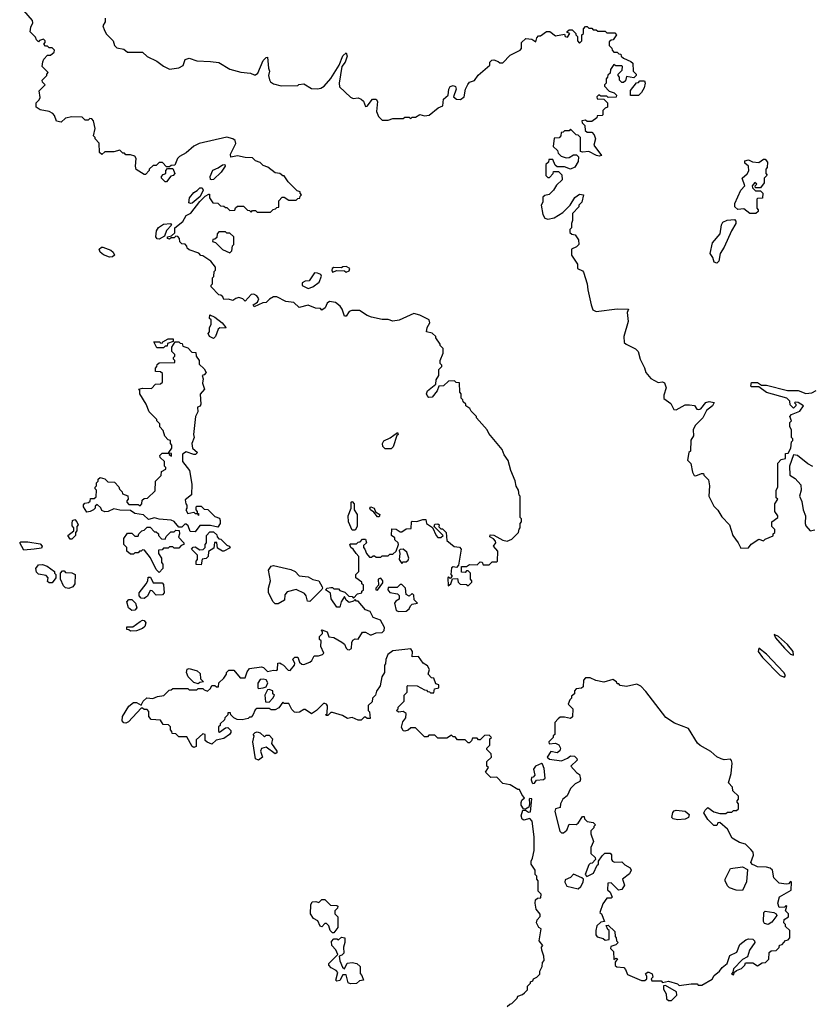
# Model space of a CAD drawing. Extents: x 2386423 to 2568864, y 578392 to 761999.
# Tile 434 of 454: x 2504510 to 2509769, y 725105 to 731636. Entities that reach past the tile are written whole.
import ezdxf

# ---------------------------------------------------------------- set-up
doc = ezdxf.new("R2010")
doc.units = 0

msp = doc.modelspace()

# ---------------------------------------------------------------- linework, layer by layer
at = {"layer": '0CON05XD'}
for points in [[(2506208.3, 730381.7), (2506215, 730390), (2506228.3, 730391.7), (2506230, 730435), (2506251.7, 730458.3), (2506265, 730460), (2506295, 730440), (2506345, 730440), (2506355, 730450), (2506368.3, 730451.7), (2506370, 730465), (2506380, 730475), (2506370, 730485), (2506370, 730495), (2506351.7, 730501.7), (2506291.7, 730561.7), (2506265, 730600), (2506255, 730600), (2506237, 730617), (2506205, 730620), (2506157, 730657), (2506125, 730670), (2506105, 730690), (2506075, 730700), (2506055, 730720), (2506005, 730722.5), (2505955, 730733.3), (2505910, 730725), (2505909.2, 730745), (2505944, 730815), (2505938.8, 730835), (2505925, 730846.2), (2505885, 730856.7), (2505700, 730815), (2505665, 730797.5), (2505615, 730752.5), (2505570.7, 730729.3), (2505557.5, 730715), (2505538.3, 730671.7), (2505515, 730670), (2505505, 730660), (2505485, 730660), (2505458.3, 730688.3), (2505435, 730690), (2505415, 730670), (2505395, 730670), (2505370, 730645), (2505370, 730635), (2505345, 730610), (2505335, 730610), (2505283.3, 730643.3), (2505277.5, 730665), (2505282.5, 730715), (2505275, 730730), (2505245, 730740), (2505215, 730740), (2505205, 730750), (2505195, 730750), (2505175, 730770), (2505135, 730760), (2505075, 730760), (2505055, 730742.5), (2505040, 730755), (2505037, 730817), (2505010, 730845), (2505010, 730855), (2505000, 730865), (2505010, 730915), (2505000, 730965), (2504988.3, 730978.3), (2504975, 730980), (2504965, 730970), (2504945, 730970), (2504925, 730990), (2504855, 730992.5), (2504815, 730982.5), (2504785, 730956.7), (2504753.8, 730963.8), (2504741.7, 731001.7), (2504730, 731015), (2504705, 731027.5), (2504645, 731037.5), (2504620, 731055), (2504620, 731085), (2504640, 731105), (2504645, 731120), (2504640, 731165), (2504680, 731205), (2504661.7, 731221.7), (2504660, 731235), (2504690, 731265), (2504690, 731275), (2504700, 731285), (2504660, 731325), (2504663, 731357), (2504670, 731375), (2504695, 731400), (2504715, 731400), (2504738.3, 731421.7), (2504740, 731435), (2504725, 731450), (2504705, 731450), (2504695, 731460), (2504681.7, 731461.7), (2504670, 731475), (2504680, 731485), (2504680, 731495), (2504667, 731507), (2504641.7, 731498.3), (2504635, 731490), (2504621.7, 731501.7), (2504615, 731520), (2504580, 731555), (2504583, 731587), (2504597.5, 731615), (2504595, 731630), (2504538.3, 731698.3)], [(2505077, 731647), (2505077, 731623), (2505062.5, 731595), (2505072.5, 731565), (2505085, 731540), (2505130, 731495), (2505140, 731465), (2505155, 731450), (2505201.7, 731441.7), (2505225, 731420), (2505325, 731420), (2505355, 731392.5), (2505420.7, 731360.7), (2505465, 731327.5), (2505505, 731307.5), (2505565, 731317.5), (2505595, 731332.5), (2505608.3, 731371.7), (2505635, 731380), (2505685, 731362.5), (2505775, 731360), (2505831.7, 731351.7), (2505905, 731307.5), (2505978.3, 731288.3), (2506041.7, 731281.7), (2506065, 731270), (2506075, 731270), (2506089.3, 731280.7), (2506126.2, 731365), (2506145, 731386.2), (2506155, 731386.7), (2506160, 731315), (2506166.7, 731295), (2506160, 731265), (2506166.7, 731236.7), (2506173.6, 731223.6), (2506195, 731210), (2506245, 731197.5), (2506355, 731200), (2506363, 731207), (2506395, 731210), (2506445, 731180), (2506485, 731177.5), (2506507, 731183), (2506530, 731195), (2506575, 731246.7), (2506630, 731335), (2506655, 731396.2), (2506675, 731416), (2506682.9, 731395), (2506669.4, 731355), (2506647.1, 731325), (2506629.2, 731215), (2506631.2, 731191.2), (2506705, 731122.5), (2506723.6, 731113.6), (2506755, 731117.5), (2506775, 731110), (2506790, 731095), (2506805, 731060), (2506815, 731062.5), (2506851.2, 731108.8), (2506875, 731110), (2506883.9, 731093.9), (2506878.3, 731028.3), (2506890, 730995), (2506915, 730970), (2506955, 730970), (2506985, 730980), (2507055, 730980), (2507065, 730990), (2507095, 730990), (2507105, 730980), (2507115, 730990), (2507135, 730990), (2507165, 731007.5), (2507195, 730997.5), (2507227, 731003), (2507287.5, 731052.5), (2507317.5, 731065), (2507321.2, 731108.8), (2507353.6, 731136.4), (2507357.5, 731175), (2507367, 731193), (2507385, 731200), (2507402.3, 731192.3), (2507406.2, 731175), (2507387.5, 731125), (2507408.3, 731108.3), (2507435, 731106.7), (2507460, 731125), (2507467.5, 731175), (2507483.3, 731206.7)], [(2507483.3, 731206.7), (2507495, 731222.5), (2507526.4, 731233.6), (2507551.7, 731268.3), (2507630, 731335), (2507630, 731355), (2507643, 731367), (2507655, 731370), (2507685, 731360), (2507695, 731350), (2507715, 731350), (2507765, 731400), (2507830, 731435), (2507840, 731445), (2507840, 731485), (2507868.3, 731511.7), (2507907, 731507), (2507935, 731490), (2507940, 731515), (2507951.7, 731528.3), (2507965, 731530), (2508005, 731557.5), (2508027, 731557), (2508065, 731530), (2508125, 731540), (2508130, 731525), (2508145, 731520), (2508160, 731545), (2508141.7, 731551.7), (2508141.7, 731558.3), (2508155, 731570), (2508175, 731570), (2508200, 731545), (2508200, 731535), (2508210, 731525), (2508210, 731495), (2508225, 731480), (2508240, 731495), (2508240, 731535), (2508250, 731545), (2508250, 731575), (2508265, 731590), (2508275, 731590), (2508285, 731580), (2508305, 731580), (2508315, 731570), (2508335, 731570), (2508345, 731560), (2508395, 731560), (2508405, 731550), (2508458.3, 731548.3), (2508470, 731535), (2508448.3, 731501.7), (2508435, 731500), (2508421.7, 731488.3), (2508420, 731465), (2508438.3, 731448.3), (2508440, 731435), (2508451.7, 731421.7), (2508475, 731420), (2508485, 731410), (2508498.3, 731408.3), (2508500, 731395), (2508515, 731380), (2508565, 731360), (2508578.3, 731348.3), (2508580, 731295), (2508600, 731275), (2508600, 731265), (2508585, 731250), (2508535, 731260), (2508528.3, 731231.7), (2508515, 731220), (2508505, 731220), (2508490, 731235), (2508490, 731255), (2508480, 731265), (2508480, 731275), (2508508.3, 731301.7), (2508510, 731325), (2508505, 731330), (2508465, 731330), (2508451.7, 731338.3), (2508430, 731305), (2508428.3, 731281.7), (2508411.7, 731268.3), (2508410, 731255), (2508400, 731245), (2508400, 731215), (2508390, 731205), (2508390, 731195), (2508421.7, 731161.7), (2508455, 731150), (2508470, 731135), (2508468.3, 731121.7), (2508415, 731120), (2508405, 731130), (2508365, 731130), (2508351.7, 731138.3), (2508340, 731125), (2508341.7, 731111.7), (2508385, 731110), (2508410, 731085), (2508410, 731055), (2508395, 731050), (2508380, 731035), (2508380, 731005), (2508375, 731000), (2508341.7, 730998.3), (2508340, 730985), (2508305, 730960), (2508275, 730960), (2508265, 730970), (2508240, 730965), (2508241.7, 730951.7), (2508260, 730935), (2508261.7, 730901.7), (2508275, 730890), (2508305, 730890), (2508321.7, 730871.7), (2508330, 730845), (2508320, 730805), (2508370, 730735), (2508355, 730730), (2508336.1, 730736.1), (2508285, 730761.2), (2508245, 730757.5), (2508231.7, 730761.7), (2508230, 730855), (2508215, 730870), (2508201.7, 730871.7), (2508165, 730910), (2508155, 730900), (2508125, 730900), (2508115, 730890), (2508101.7, 730888.3), (2508100, 730865), (2508088.3, 730851.7), (2508055, 730850), (2508050, 730795), (2508078.3, 730768.3), (2508081.7, 730751.7), (2508101.7, 730731.7), (2508135, 730720), (2508155, 730722.5), (2508185, 730740), (2508205, 730740), (2508216.7, 730726.7), (2508214.3, 730695), (2508192.2, 730657.8), (2508165, 730643.8), (2508125, 730660), (2508075, 730660), (2508061.7, 730671.7), (2508048.3, 730708.3), (2508021.7, 730708.3), (2508018.3, 730691.7), (2508000, 730675), (2508001.7, 730601.7), (2508015, 730590), (2508025, 730590), (2508050, 730615), (2508051.7, 730628.3), (2508085, 730630), (2508107, 730607), (2508110, 730575), (2508070.7, 730539.3), (2508052.5, 730505), (2508023, 730477), (2507995, 730470), (2507981.7, 730458.3), (2507980, 730425), (2507970, 730405), (2507980, 730345), (2507995, 730320), (2508015, 730312.5), (2508055, 730322.5), (2508113, 730357), (2508163, 730407), (2508193.6, 730456.4), (2508225, 730480), (2508250, 730475), (2508240, 730425), (2508220, 730405), (2508220, 730395), (2508178.3, 730351.7), (2508177.5, 730305), (2508170, 730285), (2508170, 730255), (2508160, 730245), (2508160, 730225), (2508173, 730213), (2508195, 730210), (2508217.5, 730175), (2508220, 730145), (2508205, 730130), (2508170, 730115), (2508170, 730075), (2508210, 730015), (2508210, 729985), (2508245, 729970), (2508251.7, 729961.7), (2508275.8, 729885), (2508278.8, 729845), (2508300.6, 729745), (2508312.7, 729712.7), (2508335, 729701.4), (2508475, 729718.1), (2508550, 729715), (2508540, 729695), (2508547.5, 729635), (2508517.5, 729535), (2508520, 729495), (2508533, 729483), (2508595, 729452.5), (2508612.5, 729435), (2508627.5, 729385), (2508656.4, 729326.4), (2508663.3, 729295), (2508697, 729257), (2508745, 729230), (2508775, 729234.4), (2508788.2, 729228.2), (2508798.2, 729195), (2508783.3, 729145), (2508784.2, 729124.2), (2508829.3, 729089.3), (2508850.7, 729050.7), (2508865, 729047.5), (2508925, 729082.5), (2508955, 729082.5), (2508987, 729077), (2509001.7, 729051.7), (2509015, 729050), (2509030, 729055), (2509063, 729097), (2509085, 729102.5), (2509117, 729097), (2509107.5, 729075), (2509067, 729043), (2509042.5, 728995), (2508992.5, 728945), (2508977.5, 728915), (2508980, 728875), (2508963, 728847), (2508960, 728775), (2508950, 728765), (2508940, 728715), (2508961.7, 728691.7), (2508973.3, 728635), (2508985, 728612.5), (2508995, 728610), (2509033, 728627), (2509047, 728627), (2509050, 728615), (2509080, 728585), (2509087.5, 728545), (2509082.5, 728475), (2509115, 728410), (2509143, 728383), (2509169.3, 728339.3), (2509220, 728285), (2509242.5, 728215), (2509277, 728167), (2509295, 728130), (2509345, 728132.5), (2509363.6, 728156.4), (2509415, 728190), (2509445, 728180), (2509455, 728190), (2509508.3, 728211.7), (2509510, 728225), (2509520, 728235), (2509520, 728255), (2509500, 728275), (2509500, 728305), (2509540, 728335), (2509540, 728345), (2509520, 728375), (2509520, 728425), (2509540, 728455), (2509530, 728465), (2509530, 728515), (2509540, 728535), (2509540, 728695), (2509561.7, 728718.3), (2509590, 728725), (2509591.7, 728758.3), (2509608.3, 728761.7), (2509627, 728793), (2509630, 728835), (2509640, 728845), (2509640, 728855), (2509630, 728865), (2509630, 728915), (2509620, 728935), (2509620, 728965), (2509630, 728975), (2509620, 729005), (2509631.7, 729018.3), (2509685, 729040), (2509710, 729075), (2509675, 729097.5), (2509655, 729100), (2509650, 729095), (2509660, 729085), (2509660, 729075), (2509645, 729060), (2509621.7, 729081.7), (2509620, 729105), (2509600, 729125), (2509465, 729162.5), (2509415, 729200), (2509365, 729200), (2509360, 729205), (2509365, 729230), (2509405, 729230), (2509432.5, 729212.5), (2509465, 729212.5), (2509605, 729176.7), (2509675, 729177.5), (2509725, 729157.5), (2509765, 729160), (2509795, 729177.5)], [(2508562.5, 731132.5), (2508563, 731167), (2508601.7, 731218.3), (2508615, 731220), (2508625, 731230), (2508655, 731230), (2508660, 731215), (2508653.3, 731185), (2508635, 731152.5), (2508615, 731133.3), (2508562.5, 731132.5)], [(2505785, 730573.3), (2505776.4, 730576.4), (2505774.3, 730595), (2505791.2, 730638.8), (2505826.8, 730653.2), (2505855, 730673.3), (2505870, 730675), (2505872.5, 730665), (2505846.2, 730625), (2505795, 730576.2), (2505785, 730573.3)], [(2509395, 730350), (2509355, 730351.2), (2509315, 730382.5), (2509275, 730377.1), (2509255.8, 730395), (2509253.9, 730416.1), (2509294.4, 730505.6), (2509320, 730535), (2509303.8, 730585), (2509336.6, 730613.4), (2509347.1, 730632.9), (2509345.7, 730665.7), (2509321.2, 730685), (2509320.8, 730699.2), (2509345, 730707.5), (2509372.5, 730692.5), (2509415, 730690), (2509445, 730710), (2509455, 730710), (2509471.7, 730691.7), (2509470, 730655), (2509460, 730645), (2509460, 730615), (2509470, 730605), (2509450, 730585), (2509450, 730555), (2509425, 730520), (2509391.7, 730521.7), (2509390, 730535), (2509400, 730545), (2509387, 730557), (2509370, 730535), (2509371.7, 730521.7), (2509391.7, 730501.7), (2509425, 730500), (2509440, 730485), (2509438.3, 730451.7), (2509405, 730450), (2509400, 730445), (2509400, 730385), (2509410, 730375), (2509410, 730365), (2509395, 730350)], [(2505485, 730560), (2505475, 730560), (2505450, 730585), (2505450, 730595), (2505461.7, 730608.3), (2505480, 730615), (2505480, 730635), (2505491.7, 730648.3), (2505525, 730650), (2505540, 730615), (2505528.3, 730601.7), (2505511.7, 730598.3), (2505485, 730560)], [(2505645, 730416.7), (2505631.7, 730421.7), (2505636.2, 730455), (2505665, 730490), (2505687.3, 730502.7), (2505705, 730522), (2505721.2, 730521.2), (2505726.7, 730505), (2505707, 730463), (2505655, 730420), (2505645, 730416.7)], [(2505953.3, 726993.3), (2505930, 727005), (2505910, 727025), (2505908.3, 727038.3), (2505891.7, 727038.3), (2505890, 727025), (2505870, 727005), (2505868.3, 726991.7), (2505840, 726965), (2505840, 726955), (2505830, 726945), (2505830, 726915), (2505835, 726910), (2505875, 726940), (2505891.7, 726941.7), (2505911.7, 726921.7), (2505911.7, 726908.3), (2505902.5, 726895), (2505865, 726867.5), (2505813, 726857), (2505785, 726830), (2505753, 726843), (2505740, 726855), (2505740, 726895), (2505725, 726900), (2505681.7, 726858.3), (2505680, 726815), (2505665, 726807.5), (2505653.3, 726815), (2505618.3, 726878.3), (2505565, 726880), (2505545, 726900), (2505521.7, 726901.7), (2505520, 726915), (2505510, 726925), (2505510, 726945), (2505498.3, 726958.3), (2505461.7, 726961.7), (2505445, 726990), (2505382.5, 726995), (2505367.5, 727015), (2505367, 727047), (2505355, 727060), (2505335, 727060), (2505325, 727070), (2505315, 727070), (2505231.7, 726978.3), (2505215, 726970), (2505201.7, 726971.7), (2505190, 726985), (2505191.2, 727015), (2505235, 727083.3), (2505265, 727107.5), (2505285, 727107.5), (2505315, 727090), (2505330, 727115), (2505353, 727137), (2505393, 727133), (2505425, 727147.5), (2505467, 727153), (2505501.7, 727188.3), (2505515, 727190), (2505525, 727200), (2505625, 727200), (2505635, 727190), (2505685, 727190), (2505695, 727200), (2505725, 727200), (2505735, 727190), (2505757, 727183), (2505775, 727200), (2505785, 727220), (2505805, 727220), (2505815, 727210), (2505828.3, 727211.7), (2505831.7, 727238.3), (2505865, 727267.5), (2505882.5, 727295), (2505883, 727307), (2505898.3, 727321.7), (2505931.7, 727321.7), (2505971.7, 727271.7), (2506005, 727270), (2506019.3, 727310.7), (2506035, 727332.5), (2506113.6, 727343.6), (2506128.3, 727338.3), (2506155, 727313.3), (2506195, 727322.5), (2506215, 727320), (2506220, 727325), (2506221.7, 727368.3), (2506235, 727370), (2506245, 727362.5), (2506260, 727355), (2506291.7, 727321.7), (2506305, 727320), (2506333.3, 727355), (2506336.4, 727366.4), (2506322.5, 727395), (2506335, 727406.7), (2506355, 727406.7), (2506367.5, 727375), (2506381.7, 727361.7), (2506395, 727360), (2506435.8, 727374.2), (2506447.5, 727385), (2506463, 727417), (2506493, 727417), (2506520, 727425), (2506527.5, 727435), (2506508.3, 727478.3), (2506510, 727515), (2506500, 727525), (2506500, 727545), (2506520, 727565), (2506520, 727575), (2506510, 727585), (2506515, 727590), (2506550, 727575), (2506561.7, 727541.7), (2506595, 727537.5), (2506647.5, 727507.5), (2506664.1, 727494.1), (2506675, 727467.5), (2506685, 727457.5), (2506695, 727456.7), (2506712.5, 727465), (2506713.3, 727505), (2506720, 727520), (2506735, 727528.8), (2506755, 727527.5), (2506785, 727572.5), (2506805, 727573.8), (2506835, 727556.2), (2506845, 727556.2), (2506875, 727570), (2506915, 727572), (2506928, 727585), (2506930, 727605), (2506903, 727653), (2506855, 727670), (2506835, 727710), (2506805, 727722.5), (2506755, 727780), (2506745, 727780), (2506735, 727790), (2506725, 727780), (2506695, 727770), (2506676.7, 727785), (2506665, 727810), (2506643.3, 727775), (2506635, 727740), (2506615, 727740), (2506577.5, 727795), (2506572.5, 727832.5), (2506540, 727855), (2506550, 727865), (2506575, 727870), (2506585, 727870), (2506595, 727860), (2506625, 727860), (2506635, 727850), (2506668.3, 727838.3), (2506693, 727813), (2506715, 727810), (2506725, 727800), (2506751.7, 727828.3), (2506780, 727835), (2506780, 727845), (2506790, 727855), (2506790, 727885), (2506780, 727895), (2506780, 727905), (2506740, 727935), (2506740, 727955), (2506760, 727975), (2506760, 728075), (2506742.5, 728095), (2506723.3, 728123.3), (2506707.5, 728135), (2506700, 728155), (2506705, 728160), (2506745, 728160), (2506755, 728170), (2506768.3, 728171.7), (2506785, 728190), (2506805, 728190), (2506810, 728165), (2506791.7, 728148.3), (2506790, 728135), (2506800, 728125), (2506810, 728095), (2506831.7, 728071.7), (2506845, 728070), (2506855, 728080), (2506865, 728080), (2506875, 728070), (2506905, 728070), (2506915, 728080), (2506955, 728080), (2506965, 728090), (2506985, 728090), (2507008.3, 728111.7), (2507022.5, 728155), (2507020, 728165), (2507000, 728185), (2506998.3, 728198.3), (2506977.5, 728215), (2506980, 728260), (2507007, 728257), (2507035, 728240), (2507045, 728240), (2507075, 728260), (2507108.3, 728261.7), (2507110, 728305), (2507115, 728310), (2507145, 728307.5), (2507185, 728320), (2507205, 728320), (2507210, 728295), (2507248.3, 728268.3), (2507272.5, 728215), (2507285, 728202.5), (2507305, 728202.5), (2507320, 728215), (2507260, 728275), (2507265, 728290), (2507285, 728292.5), (2507292.5, 728285), (2507291.7, 728271.7), (2507305, 728260), (2507315, 728260), (2507340, 728235), (2507345, 728182.5), (2507391.7, 728141.7), (2507427, 728137), (2507440, 728125), (2507421.7, 728018.3), (2507407, 728003), (2507385, 728007.5), (2507375, 728000), (2507370, 727955), (2507380, 727945), (2507365, 727930), (2507355, 727940), (2507350, 727935), (2507351.7, 727881.7), (2507370, 727895), (2507381.7, 727928.3), (2507415, 727930), (2507420, 727905), (2507431.7, 727891.7), (2507475, 727890), (2507485, 727880), (2507510, 727905), (2507510, 727915), (2507500, 727925), (2507500, 727965), (2507485, 727980), (2507475, 727980), (2507465, 727970), (2507441.7, 727971.7), (2507441.7, 728008.3), (2507475, 728010), (2507495, 728022.5), (2507545, 728020), (2507565, 728040), (2507578.3, 728038.3), (2507585, 728020), (2507625, 728020), (2507645, 728040), (2507675, 728040), (2507680, 728045), (2507681.7, 728111.7), (2507652.5, 728145), (2507670, 728165), (2507667, 728177), (2507653, 728193), (2507630, 728205), (2507631.7, 728218.3), (2507655, 728216.7), (2507715, 728183.3), (2507745, 728177.5), (2507775, 728190), (2507820, 728235), (2507823, 728257), (2507830, 728265), (2507830, 728295), (2507840, 728305), (2507840, 728325), (2507830, 728335), (2507830, 728475), (2507823, 728483), (2507820, 728515), (2507803, 728543), (2507797, 728577), (2507767.5, 728645), (2507751.7, 728711.7), (2507725, 728750), (2507710, 728785), (2507621.7, 728891.7), (2507612.5, 728915), (2507540, 728995), (2507540, 729005), (2507505, 729040), (2507496.4, 729056.4), (2507470, 729075), (2507470, 729085), (2507451.7, 729101.7), (2507450, 729115), (2507440, 729125), (2507440, 729155), (2507430, 729165), (2507428.3, 729228.3), (2507405, 729230), (2507395, 729240), (2507355, 729237.5), (2507321.7, 729208.3), (2507290, 729205), (2507280, 729175), (2507247, 729133), (2507225, 729130), (2507212.7, 729142.7), (2507209.2, 729155), (2507216.2, 729175), (2507271.7, 729218.3), (2507273, 729247), (2507290, 729275), (2507290, 729315), (2507310, 729335), (2507310, 729345), (2507300, 729355), (2507300, 729375), (2507320, 729425), (2507320, 729455), (2507300, 729475), (2507300, 729485), (2507270, 729525), (2507270, 729535), (2507247, 729557), (2507210, 729565), (2507213.3, 729595), (2507231.2, 729625), (2507226.7, 729645), (2507165, 729676.7), (2507125, 729687.5), (2507027, 729643), (2506985, 729637.5), (2506955, 729647.5), (2506915, 729647.5), (2506845, 729663.3), (2506815, 729673.8), (2506765, 729706.2), (2506713, 729707), (2506695, 729700), (2506675, 729670), (2506665, 729670), (2506650, 729715), (2506635.8, 729735.8), (2506605, 729761.2), (2506565, 729766.7), (2506550, 729755), (2506537.5, 729725), (2506515, 729710), (2506505, 729720), (2506473, 729723), (2506425, 729742.5), (2506365, 729727.5), (2506329.5, 729759.5), (2506275, 729767.5), (2506215, 729797.5), (2506195, 729797.5), (2506167, 729783), (2506145, 729760), (2506123, 729757), (2506065, 729732.5), (2506060, 729745), (2506088.3, 729761.7), (2506097.5, 729785), (2506083.3, 729805), (2506063.6, 729816.4), (2506045, 729813.3), (2506005, 729770), (2505990, 729785), (2505965, 729792.5), (2505943, 729787), (2505925, 729772.5), (2505895, 729782.5), (2505865, 729780), (2505858.3, 729798.3), (2505845, 729810), (2505831.7, 729811.7), (2505780, 729865), (2505780, 729875), (2505790, 729885), (2505790, 729925), (2505797, 729933), (2505800, 729965), (2505810, 729975), (2505810, 729995), (2505777.5, 730035), (2505725, 730070), (2505711.7, 730071.7), (2505698.3, 730088.3), (2505635, 730110), (2505621.7, 730121.7), (2505620, 730135), (2505608.3, 730148.3), (2505585, 730150), (2505571.7, 730161.7), (2505570, 730185), (2505558.3, 730198.3), (2505545, 730200), (2505535, 730190), (2505515, 730190), (2505505, 730180), (2505490, 730185), (2505490, 730195), (2505518.3, 730201.7), (2505538.3, 730221.7), (2505540, 730255), (2505593, 730297), (2505613.6, 730336.4), (2505646.4, 730353.6), (2505705, 730430), (2505740, 730465), (2505765, 730480), (2505770, 730480), (2505770, 730455), (2505791.7, 730421.7), (2505825, 730420), (2505841.7, 730401.7), (2505865, 730400), (2505875, 730390), (2505885, 730390), (2505905, 730370), (2505938.3, 730371.7), (2505941.7, 730388.3), (2505955, 730400), (2505995, 730400), (2506021.7, 730371.7), (2506035, 730370), (2506045, 730360), (2506055, 730370), (2506075, 730370), (2506085, 730360), (2506175, 730360), (2506191.7, 730378.3), (2506208.3, 730381.7)], [(2505435, 730181.2), (2505421.7, 730181.7), (2505414.2, 730195), (2505418, 730235), (2505431.2, 730258.8), (2505465, 730280), (2505510, 730285), (2505517, 730273), (2505485, 730237.5), (2505470, 730200), (2505435, 730181.2)], [(2509135, 730020.5), (2509117.1, 730027.1), (2509108, 730058), (2509091.2, 730085), (2509106.7, 730155), (2509158, 730215), (2509166, 730275), (2509175.8, 730294.2), (2509203.1, 730306.9), (2509251.9, 730311.9), (2509260.9, 730300.9), (2509261.9, 730285), (2509232.7, 730235), (2509185, 730128), (2509156.4, 730085), (2509149.1, 730035), (2509135, 730020.5)], [(2505905, 730090), (2505917, 730103), (2505923, 730137), (2505930, 730145), (2505930, 730195), (2505905, 730220), (2505885, 730220), (2505875, 730230), (2505831.7, 730228.3), (2505820, 730215), (2505818.3, 730191.7), (2505805, 730180), (2505791.7, 730178.3), (2505790, 730165), (2505808.3, 730158.3), (2505855, 730111.2), (2505905, 730090)], [(2505105, 730061.2), (2505065, 730076.2), (2505043.3, 730095), (2505037.5, 730115), (2505052.3, 730127.7), (2505061.7, 730128.3), (2505115, 730107.5), (2505130, 730095), (2505140, 730075), (2505125, 730062.5), (2505105, 730061.2)], [(2506675, 729962.5), (2506695, 729970), (2506700, 729985), (2506675, 730000), (2506653, 729997), (2506645, 729990), (2506595, 729993.3), (2506583.8, 729985), (2506581.2, 729975), (2506585, 729962.5), (2506615, 729972.5), (2506665, 729970), (2506675, 729962.5)], [(2506425, 729852.5), (2506455, 729863.3), (2506497.5, 729895), (2506512.5, 729935), (2506507.5, 729945), (2506485, 729955.8), (2506465, 729956), (2506430, 729905), (2506405, 729902.5), (2506385, 729890), (2506383.6, 729873.6), (2506425, 729852.5)], [(2505795, 729522.5), (2505770, 729535), (2505760, 729555), (2505770, 729565), (2505770, 729595), (2505780, 729615), (2505780, 729645), (2505770, 729655), (2505772.5, 729677.5), (2505805, 729662.5), (2505852.5, 729625), (2505877.5, 729595), (2505875, 729590), (2505838.3, 729591.7), (2505827, 729583), (2505810, 729535), (2505795, 729522.5)], [(2505675, 728240), (2505641.7, 728241.7), (2505628.3, 728278.3), (2505615, 728290), (2505605, 728290), (2505585, 728270), (2505565, 728270), (2505535, 728307.5), (2505515, 728317.5), (2505435, 728322.5), (2505405, 728332.5), (2505365, 728320), (2505331.7, 728351.7), (2505275, 728360), (2505245, 728380), (2505175, 728382.5), (2505135, 728392.5), (2505097, 728373), (2505075, 728372.5), (2505055, 728380), (2505048.3, 728398.3), (2505025, 728420), (2505011.7, 728408.3), (2505010, 728395), (2505000, 728385), (2504977, 728373), (2504955, 728370), (2504932.5, 728405), (2504932.5, 728417.5), (2504941.7, 728428.3), (2504967, 728433), (2504978.3, 728441.7), (2504980, 728460), (2505005, 728460), (2505018.3, 728471.7), (2505020, 728515), (2505010, 728525), (2505010, 728535), (2505020, 728545), (2505020, 728565), (2505030, 728575), (2505031.7, 728588.3), (2505045, 728600), (2505075, 728590), (2505095, 728570), (2505138.3, 728568.3), (2505168.3, 728538.3), (2505171.7, 728521.7), (2505190, 728505), (2505191.7, 728491.7), (2505228.3, 728478.3), (2505230, 728455), (2505220, 728445), (2505220, 728435), (2505235, 728420), (2505295, 728420), (2505308.3, 728411.7), (2505320, 728425), (2505321.7, 728448.3), (2505335, 728460), (2505358.3, 728461.7), (2505408.3, 728511.7), (2505410, 728575), (2505448.3, 728611.7), (2505451.7, 728638.3), (2505480, 728655), (2505480, 728665), (2505470, 728675), (2505470, 728705), (2505441.7, 728731.7), (2505440, 728745), (2505455, 728760), (2505500, 728760), (2505501.7, 728751.7), (2505518.3, 728741.7), (2505518.3, 728758.3), (2505500, 728760), (2505500, 728765), (2505520, 728795), (2505520, 728815), (2505510, 728825), (2505510, 728845), (2505495, 728850), (2505473, 728873), (2505461.7, 728911.7), (2505440, 728935), (2505440, 728955), (2505420, 728975), (2505420, 728985), (2505370, 729035), (2505350, 729085), (2505307.5, 729155), (2505307.5, 729177.5), (2505300, 729185), (2505325, 729192.5), (2505385, 729190), (2505411.7, 729218.3), (2505445, 729220), (2505458.3, 729231.7), (2505458.3, 729288.3), (2505445, 729300), (2505411.7, 729301.7), (2505410, 729325), (2505420, 729335), (2505421.7, 729348.3), (2505435, 729360), (2505538.3, 729361.7), (2505540, 729375), (2505530, 729385), (2505530, 729395), (2505540, 729405), (2505540, 729415), (2505520, 729435), (2505520, 729465), (2505541.7, 729498.3), (2505565, 729500), (2505575, 729490), (2505588.3, 729488.3), (2505591.7, 729471.7), (2505625, 729460), (2505651.7, 729431.7), (2505678.3, 729428.3), (2505680, 729405), (2505700, 729375), (2505701.7, 729351.7), (2505735, 729320), (2505747.5, 729295), (2505735, 729280), (2505720, 729275), (2505727.5, 729255), (2505722.5, 729225), (2505736.7, 729185), (2505708.3, 729151.7), (2505712.5, 729085), (2505706.4, 729073.6), (2505690, 729065), (2505692.5, 729035), (2505677.5, 729005), (2505663.3, 728885), (2505666.7, 728865), (2505652.5, 728825), (2505657.5, 728795), (2505690, 728765), (2505677, 728753), (2505665, 728752.5), (2505615, 728770), (2505590, 728755), (2505590, 728705), (2505636.7, 728645), (2505652.5, 728555), (2505650, 728485), (2505608.3, 728451.7), (2505612.5, 728425), (2505620, 728415), (2505620, 728395), (2505612.5, 728385), (2505625, 728360), (2505665, 728370), (2505675, 728360), (2505690, 728360), (2505695, 728350), (2505700, 728355), (2505690, 728360), (2505690, 728375), (2505680, 728385), (2505680, 728405), (2505685, 728410), (2505715, 728410), (2505735, 728390), (2505758.3, 728388.3), (2505805, 728340), (2505835, 728330), (2505840, 728315), (2505840, 728295), (2505825, 728270), (2505775, 728280), (2505705, 728280), (2505675, 728240)], [(2505465, 729460), (2505420, 729460), (2505400, 729500), (2505440, 729500), (2505441.7, 729491.7), (2505455, 729490), (2505460, 729500), (2505495, 729520), (2505528.3, 729518.3), (2505528.3, 729501.7), (2505491.7, 729488.3), (2505488.3, 729471.7), (2505475, 729470), (2505465, 729460)], [(2506975, 728790), (2506935, 728790), (2506920, 728805), (2506917.5, 728825), (2506927, 728843), (2506968.3, 728861.7), (2507017, 728897), (2507020, 728885), (2507012.5, 728877.5), (2506987, 728803), (2506975, 728790)], [(2509773, 728673), (2509739.3, 728689.3), (2509670, 728745), (2509645, 728750), (2509617.5, 728675), (2509620, 728615), (2509655, 728592.5), (2509691.7, 728551.7), (2509693.8, 728515), (2509684, 728475), (2509700, 728440), (2509707.5, 728385), (2509723.6, 728345), (2509720.5, 728295), (2509725, 728278.8), (2509755, 728246.7)], [(2506735, 728250), (2506715, 728250), (2506692.5, 728305), (2506690, 728345), (2506710, 728395), (2506710, 728435), (2506715, 728440), (2506730, 728425), (2506730, 728385), (2506750, 728355), (2506750, 728275), (2506735, 728250)], [(2506895, 728337.5), (2506885, 728337.5), (2506860, 728370), (2506837.5, 728385), (2506833.3, 728395), (2506840, 728405), (2506862.5, 728395), (2506871.7, 728371.7), (2506900, 728355), (2506895, 728337.5)], [(2504855, 728190), (2504845, 728190), (2504830, 728215), (2504870, 728245), (2504870, 728265), (2504858.3, 728278.3), (2504857.5, 728295), (2504860, 728315), (2504875, 728320), (2504890, 728305), (2504897.5, 728285), (2504890, 728275), (2504890, 728245), (2504880, 728235), (2504880, 728215), (2504855, 728190)], [(2505435, 727970), (2505415, 727990), (2505377, 728067), (2505338.3, 728118.3), (2505325, 728120), (2505315, 728110), (2505305, 728110), (2505295, 728100), (2505275, 728100), (2505265, 728090), (2505245, 728090), (2505221.7, 728111.7), (2505220, 728135), (2505200, 728155), (2505200, 728195), (2505225, 728230), (2505255, 728230), (2505275, 728210), (2505295, 728210), (2505300, 728225), (2505320, 728245), (2505335, 728250), (2505355, 728270), (2505375, 728270), (2505405, 728240), (2505415, 728240), (2505430, 728225), (2505430, 728215), (2505451.7, 728191.7), (2505475, 728190), (2505481.7, 728208.3), (2505511.7, 728238.3), (2505535, 728240), (2505545, 728250), (2505568.3, 728248.3), (2505570, 728225), (2505563, 728203), (2505600, 728165), (2505600, 728155), (2505581.7, 728148.3), (2505565, 728130), (2505535, 728130), (2505525, 728140), (2505505, 728140), (2505495, 728130), (2505465, 728130), (2505455, 728120), (2505431.7, 728118.3), (2505430, 728095), (2505450, 728065), (2505450, 728035), (2505460, 728025), (2505460, 727995), (2505435, 727970)], [(2505715, 728020), (2505681.7, 728021.7), (2505680, 728045), (2505690, 728055), (2505690, 728085), (2505650, 728125), (2505661.7, 728138.3), (2505675, 728140), (2505705, 728120), (2505728.3, 728121.7), (2505740, 728135), (2505740, 728155), (2505750, 728165), (2505750, 728215), (2505771.7, 728238.3), (2505795, 728240), (2505818.3, 728218.3), (2505820, 728205), (2505831.7, 728191.7), (2505845, 728190), (2505885, 728150), (2505900, 728145), (2505907, 728133), (2505865, 728110), (2505855, 728110), (2505821.7, 728131.7), (2505818.3, 728168.3), (2505801.7, 728168.3), (2505798.3, 728131.7), (2505761.7, 728108.3), (2505760, 728075), (2505748.3, 728061.7), (2505721.7, 728058.3), (2505715, 728020)], [(2509755, 728246.7), (2509785, 728253.3)], [(2504538.3, 728118.3), (2504510, 728165), (2504518.3, 728171.7), (2504565, 728172.5), (2504645, 728160), (2504660, 728145), (2504655, 728130), (2504605, 728123.3), (2504538.3, 728118.3)], [(2507045, 728030), (2507055, 728040), (2507075, 728040), (2507088.3, 728051.7), (2507092.5, 728065), (2507077.5, 728105), (2507055, 728123.3), (2507035, 728122.5), (2507027.5, 728115), (2507032.5, 728095), (2507027.5, 728055), (2507045, 728030)], [(2504725, 727900), (2504705, 727900), (2504695, 727910), (2504700, 727935), (2504685, 727950), (2504635, 727957.5), (2504620.7, 727970.7), (2504617.5, 727995), (2504635, 728020), (2504661.7, 728021.7), (2504691.7, 728011.7), (2504740, 727975), (2504740, 727965), (2504750, 727955), (2504750, 727935), (2504725, 727900)], [(2504835, 727863.3), (2504815, 727867.5), (2504800.7, 727880.7), (2504780, 727925), (2504780, 727965), (2504795, 727980), (2504805, 727980), (2504815, 727970), (2504857, 727967), (2504877, 727957), (2504876.7, 727895), (2504862.5, 727875), (2504835, 727863.3)], [(2506225, 727762.5), (2506205, 727762.5), (2506192.5, 727775), (2506160, 727835), (2506160, 727865), (2506173.3, 727915), (2506161.2, 727985), (2506178, 728012), (2506195, 728016), (2506308.8, 727988.8), (2506337.5, 727975), (2506365, 727947.5), (2506425, 727941.2), (2506455, 727923.3), (2506493.8, 727913.8), (2506516.7, 727875), (2506520, 727865), (2506513.8, 727856.2), (2506435, 727777.5), (2506420, 727780), (2506410, 727815), (2506399.3, 727829.3), (2506345, 727856.7), (2506285, 727840), (2506268.3, 727821.7), (2506267.5, 727785), (2506225, 727762.5)], [(2505335, 727797.5), (2505315, 727800), (2505302.5, 727815), (2505302.5, 727835), (2505350, 727895), (2505360, 727915), (2505361.7, 727938.3), (2505378.3, 727938.3), (2505395, 727900), (2505455, 727900), (2505465, 727890), (2505467.5, 727835), (2505458.3, 727821.7), (2505415, 727820), (2505388.3, 727848.3), (2505375, 727850), (2505357, 727813), (2505345, 727802.5), (2505335, 727797.5)], [(2506885, 727852.5), (2506919.3, 727900.7), (2506918.8, 727915), (2506905, 727932.5), (2506887.5, 727925), (2506890, 727885), (2506872.5, 727865), (2506873.3, 727853.3), (2506885, 727852.5)], [(2507025, 727710), (2507075, 727713.3), (2507095, 727727.5), (2507102.5, 727747.5), (2507115, 727760), (2507150, 727765), (2507128.3, 727788.3), (2507125, 727820), (2507115, 727830), (2507095, 727812.5), (2507073.3, 727823.3), (2507070, 727865), (2507045, 727890), (2507035, 727890), (2507015, 727870), (2506955, 727870), (2506952.5, 727855), (2506965, 727837.5), (2507017, 727827), (2507027, 727817), (2507028.3, 727791.7), (2507005, 727780), (2506996.7, 727765), (2507007, 727717), (2507025, 727710)], [(2505255, 727717.5), (2505232.5, 727735), (2505220, 727775), (2505235, 727790), (2505255, 727790), (2505277.5, 727765), (2505287.5, 727735), (2505275, 727720), (2505255, 727717.5)], [(2505245, 727580), (2505235, 727590), (2505221.7, 727591.7), (2505221.7, 727608.3), (2505261.7, 727608.3), (2505310, 727645), (2505325, 727652.5), (2505335, 727650), (2505347.5, 727635), (2505339.3, 727610.7), (2505325, 727597.5), (2505285, 727583.3), (2505245, 727580)], [(2509645, 727420), (2509642.1, 727445), (2509605, 727490.9), (2509545, 727544.4), (2509515, 727557.1), (2509523.8, 727535), (2509585, 727466.9), (2509625, 727428.2), (2509645, 727420)], [(2507745, 725090), (2507763, 725107), (2507775, 725110), (2507810, 725145), (2507815, 725160), (2507845, 725170), (2507858.3, 725181.7), (2507878.3, 725201.7), (2507880, 725225), (2507900, 725245), (2507900, 725255), (2507915, 725260), (2507920, 725275), (2507940, 725285), (2507960, 725305), (2507960, 725325), (2507977.5, 725355), (2507978.3, 725381.7), (2507990, 725395), (2507987.5, 725425), (2507973.3, 725465), (2507972.5, 725485), (2507980, 725495), (2507957.5, 725525), (2507970, 725605), (2507953.6, 725613.6), (2507938.8, 725645), (2507943.9, 725666.1), (2507962.5, 725687.5), (2507963, 725703), (2507937.5, 725735), (2507930, 725775), (2507933, 725797), (2507945, 725810), (2507968.3, 725811.7), (2507970, 725835), (2507950, 725855), (2507950, 725925), (2507940, 725935), (2507940, 725955), (2507930, 725965), (2507930, 725995), (2507902.5, 726035), (2507902.5, 726055), (2507912.5, 726075), (2507922.5, 726125), (2507922.5, 726215), (2507909.3, 726319.3), (2507895, 726337.5), (2507855, 726326.7), (2507844.2, 726334.2), (2507838, 726355), (2507848.3, 726391.7), (2507865, 726392.5), (2507885, 726380), (2507898.3, 726381.7), (2507907, 726467), (2507895, 726470), (2507890, 726465), (2507893.3, 726435), (2507888.3, 726411.7), (2507865, 726400), (2507851.7, 726401.7), (2507836.7, 726425), (2507836.4, 726443.6), (2507841.2, 726458.8), (2507860, 726475), (2507843, 726493), (2507825, 726530), (2507815, 726530), (2507765, 726560), (2507715, 726570), (2507675, 726612.5), (2507635, 726610), (2507600, 726645), (2507620, 726675), (2507610, 726685), (2507610, 726715), (2507640, 726745), (2507637, 726767), (2507610, 726795), (2507610, 726805), (2507630, 726825), (2507630, 726865), (2507640, 726875), (2507625, 726890), (2507593, 726887), (2507565, 726860), (2507555, 726860), (2507545, 726870), (2507515, 726870), (2507508.3, 726851.7), (2507495, 726840), (2507485, 726840), (2507465, 726860), (2507415, 726860), (2507398.3, 726878.3), (2507385, 726880), (2507375, 726890), (2507345, 726870), (2507285, 726870), (2507265, 726890), (2507225, 726890), (2507215, 726880), (2507195, 726880), (2507135, 726940), (2507105, 726940), (2507087, 726923), (2507065, 726917.5), (2507055, 726920), (2507043.9, 726943.9), (2507051.4, 726978.6), (2507072.5, 727005), (2507073.3, 727035), (2507055, 727047.5), (2507023, 727043), (2507010, 727055), (2507020, 727065), (2507020, 727075), (2507060, 727115), (2507060, 727155), (2507080, 727175), (2507080, 727215), (2507085, 727220), (2507147, 727217), (2507195, 727190), (2507208.3, 727188.3), (2507215, 727180), (2507228.3, 727178.3), (2507235, 727170), (2507258.3, 727171.7), (2507261.7, 727198.3), (2507290, 727205), (2507290, 727225), (2507271.7, 727231.7), (2507258.3, 727268.3), (2507241.7, 727271.7), (2507220, 727295), (2507230, 727325), (2507215, 727350), (2507187, 727367), (2507155, 727412.5), (2507115, 727410), (2507116.7, 727445), (2507105, 727462.5), (2506985, 727450), (2506952.5, 727425), (2506938.3, 727391.7), (2506937, 727363), (2506930, 727355), (2506930, 727305), (2506913, 727277), (2506901.7, 727218.3), (2506878.3, 727181.7), (2506870, 727155), (2506850, 727135), (2506848.3, 727111.7), (2506823, 727087), (2506822.5, 727055), (2506830, 727045), (2506835, 727000), (2506815, 727000), (2506805, 727010), (2506795, 727010), (2506775, 726990), (2506755, 726990), (2506715, 727007.5), (2506685, 727000), (2506651.7, 727021.7), (2506585, 727040), (2506575, 727040), (2506555, 727020), (2506545, 727020), (2506540, 727025), (2506550, 727035), (2506552.5, 727085), (2506546.4, 727096.4), (2506535, 727100), (2506525, 727100), (2506480, 727055), (2506445, 727032.5), (2506405, 727060), (2506395, 727060), (2506367, 727043), (2506345, 727040), (2506333, 727043), (2506315, 727060), (2506295, 727100), (2506265, 727100), (2506255, 727110), (2506229.3, 727070.7), (2506205, 727057.5), (2506178.3, 727058.3), (2506165, 727067.5), (2506083.6, 727066.4), (2506071.7, 727058.3), (2506057, 727023), (2506045, 727010), (2506035, 727010), (2506025, 727000), (2505985, 726992.5), (2505953.3, 726993.3)], [(2509585, 727274.1), (2509590, 727285), (2509579.7, 727305), (2509465, 727426.8), (2509413.3, 727466.7), (2509410.6, 727445), (2509438.4, 727405), (2509555, 727285.8), (2509585, 727274.1)], [(2505695, 727230), (2505665, 727240), (2505627, 727277), (2505617.5, 727305), (2505621.7, 727328.3), (2505635, 727332.5), (2505687, 727317), (2505708.3, 727298.3), (2505710, 727265), (2505730, 727245), (2505705, 727240), (2505695, 727230)], [(2506095, 727200), (2506125, 727203.3), (2506145, 727210), (2506156.4, 727236.4), (2506145, 727256.7), (2506125, 727262.5), (2506105, 727260), (2506090, 727235), (2506090, 727205), (2506095, 727200)], [(2508885, 725230), (2508965, 725240), (2509005, 725240), (2509012.5, 725232.5), (2509035, 725232.5), (2509105, 725272.5), (2509117.5, 725295), (2509153.3, 725325), (2509170, 725350), (2509203.3, 725375), (2509222, 725428), (2509268.3, 725451.7), (2509288, 725502), (2509327.3, 725532.7), (2509345, 725540), (2509375, 725538), (2509386.1, 725526.1), (2509386.7, 725515), (2509352.5, 725465), (2509339.3, 725420.7), (2509305, 725402.5), (2509245, 725340), (2509241.7, 725318.3), (2509232.5, 725305), (2509245, 725300), (2509251.7, 725318.3), (2509265, 725330), (2509298.3, 725341.7), (2509320, 725365), (2509325, 725380), (2509375, 725380), (2509405, 725360), (2509435, 725380), (2509458.3, 725381.7), (2509480, 725405), (2509481.7, 725448.3), (2509495, 725460), (2509528.3, 725461.7), (2509548.3, 725481.7), (2509551.7, 725498.3), (2509568.3, 725501.7), (2509591.7, 725528.3), (2509608.3, 725531.7), (2509620, 725545), (2509620, 725595), (2509591.7, 725621.7), (2509590, 725635), (2509580, 725645), (2509581.7, 725668.3), (2509610, 725685), (2509610, 725705), (2509590, 725725), (2509600, 725755), (2509595, 725760), (2509585, 725750), (2509548, 725748), (2509540, 725775), (2509552.1, 725817.9), (2509628.8, 725861.2), (2509630, 725915), (2509625, 725920), (2509610, 725905), (2509595, 725901.2), (2509548.3, 725908.3), (2509513.8, 725945), (2509503.9, 725993.9), (2509488.8, 726008.8), (2509465.8, 726015.8), (2509405, 726017.5), (2509386.7, 726026.7), (2509371.7, 726031.7), (2509360, 726045), (2509378.8, 726095), (2509376.7, 726115), (2509361.7, 726131.7), (2509325, 726167.5), (2509285, 726178.8), (2509237.3, 726207.3), (2509205, 726267.5), (2509155, 726310), (2509141.7, 726308.3), (2509135, 726290), (2509115, 726290), (2509075, 726330), (2509050, 726375), (2509057, 726393), (2509075, 726410), (2509115, 726382.5), (2509155, 726370), (2509195, 726370), (2509205, 726380), (2509235, 726380), (2509245, 726390), (2509265, 726390), (2509278.3, 726401.7), (2509280, 726435), (2509270, 726445), (2509270, 726455), (2509280, 726465), (2509280, 726485), (2509241.7, 726521.7), (2509240, 726545), (2509212.5, 726575), (2509230, 726635), (2509236.7, 726705), (2509233, 726723), (2509225, 726730), (2509185, 726727.5), (2509165, 726732.5), (2509135, 726747.5), (2509095, 726782.5), (2509025, 726822.5), (2509007, 726837), (2508947.5, 726935), (2508855, 726970), (2508797, 727007), (2508665, 727180), (2508630, 727215), (2508605, 727227.5), (2508535, 727212.5), (2508495, 727220), (2508485, 727230), (2508475, 727230), (2508470, 727245), (2508445, 727260), (2508385, 727242.5), (2508333, 727253), (2508295, 727270), (2508265, 727270), (2508250, 727255), (2508248.3, 727211.7), (2508237.5, 727202.5), (2508201.7, 727198.3), (2508190, 727185), (2508190, 727165), (2508171.7, 727148.3), (2508170, 727135), (2508160, 727125), (2508150, 727095), (2508180, 727065), (2508178.3, 727011.7), (2508165, 727000), (2508125, 727010), (2508095, 727010), (2508081.7, 726998.3), (2508060, 726975), (2508060, 726895), (2508050, 726885), (2508050, 726875), (2508020, 726845), (2508023, 726833), (2508065, 726837.5), (2508086.4, 726826.4), (2508097.5, 726805), (2508093.9, 726786.1), (2508075, 726773.3), (2508035, 726782.5), (2508010, 726745), (2508025, 726730), (2508105, 726720), (2508145, 726737.5), (2508165, 726753.8), (2508190, 726750), (2508205.8, 726735.8), (2508208, 726725), (2508167.5, 726685), (2508203.6, 726643.6), (2508225, 726630), (2508231.7, 726598.3), (2508226.4, 726583.6), (2508195, 726567.5), (2508163.6, 726536.4), (2508142.3, 726487.7), (2508112.5, 726465), (2508097.5, 726435), (2508095, 726410), (2508065, 726402.5), (2508060, 726385), (2508094.2, 726254.2), (2508105, 726243.3), (2508117, 726243), (2508139.3, 726260.7), (2508155, 726300), (2508201.7, 726298.3), (2508215, 726307.5), (2508245, 726350), (2508255, 726350), (2508257.5, 726335), (2508275, 726317.5), (2508315, 726310), (2508330, 726295), (2508320, 726285), (2508320, 726275), (2508300, 726255), (2508300, 726235), (2508317.5, 726185), (2508300, 726145), (2508300, 726105), (2508328.3, 726078.3), (2508330, 726065), (2508308.3, 726041.7), (2508295, 726040), (2508285, 726030), (2508262.5, 725965), (2508272.5, 725952.5), (2508317.5, 725975), (2508341.7, 726028.3), (2508350, 726035), (2508350, 726055), (2508375, 726090), (2508393, 726107), (2508427, 726107), (2508437, 726097), (2508437.5, 726065), (2508444, 726054), (2508457, 726047), (2508505, 726050), (2508525, 726030), (2508559.3, 726009.3), (2508566.7, 725995), (2508555, 725970), (2508510, 725935), (2508522.5, 725895), (2508505, 725867.5), (2508483, 725863), (2508435, 725910), (2508411.7, 725908.3), (2508410, 725865), (2508428.3, 725848.3), (2508440, 725815), (2508435, 725810), (2508405, 725810), (2508378.3, 725771.7), (2508360, 725715), (2508370, 725705), (2508390, 725655), (2508365, 725650), (2508340, 725625), (2508332.5, 725595), (2508332.5, 725565), (2508341.7, 725551.7), (2508381.7, 725541.7), (2508395, 725530), (2508420, 725535), (2508420, 725595), (2508411.7, 725601.7), (2508401.7, 725628.3), (2508415, 725630), (2508458.3, 725588.3), (2508460, 725555), (2508467, 725547), (2508470, 725525), (2508480, 725515), (2508465, 725500), (2508431.7, 725488.3), (2508430, 725475), (2508450, 725455), (2508451.7, 725401.7), (2508465, 725410), (2508477, 725407), (2508460, 725385), (2508461.7, 725361.7), (2508472.5, 725352.5), (2508518.3, 725348.3), (2508530, 725335), (2508542, 725302), (2508635, 725262.5), (2508657, 725263), (2508670, 725275), (2508671.7, 725291.7), (2508663, 725307), (2508675, 725317.5), (2508685, 725317.5), (2508707, 725307), (2508710, 725285), (2508700, 725275), (2508705, 725260), (2508765, 725260), (2508775, 725250), (2508815, 725257.5), (2508875, 725240), (2508885, 725230)], [(2506165, 727110), (2506190, 727135), (2506200, 727155), (2506190, 727165), (2506190, 727185), (2506165, 727192.5), (2506155, 727190), (2506137.5, 727155), (2506141.7, 727111.7), (2506165, 727110)], [(2506095, 726724), (2506074, 726734), (2506056.7, 726845), (2506066.7, 726885), (2506060, 726895), (2506071.7, 726908.3), (2506085, 726912.5), (2506106.1, 726906.1), (2506135, 726880), (2506145, 726890), (2506165, 726890), (2506187.5, 726865), (2506180, 726835), (2506216.7, 726785), (2506216.1, 726773.9), (2506205, 726767.5), (2506145, 726810), (2506115, 726802.5), (2506106.7, 726785), (2506120, 726745), (2506095, 726724)], [(2507915, 726570), (2507925, 726572.5), (2507938.3, 726591.7), (2507985, 726596), (2507995.6, 726604.4), (2507989.3, 726669.3), (2507978.3, 726698.3), (2507971.7, 726701.7), (2507932.5, 726685), (2507920, 726665), (2507927.5, 726625), (2507917.5, 726612.5), (2507905, 726610), (2507903.3, 726595), (2507910, 726575), (2507915, 726570)], [(2508875, 726328.8), (2508846.4, 726336.4), (2508837.5, 726345), (2508843, 726377), (2508851.7, 726388.3), (2508865, 726392.5), (2508925, 726386.7), (2508952.5, 726365), (2508947.5, 726345), (2508925, 726333.3), (2508875, 726328.8)], [(2509305, 725860), (2509263, 725863), (2509218.3, 725878.3), (2509205, 725890), (2509190, 725925), (2509191.2, 725935), (2509225, 726006.7), (2509305, 726017.5), (2509338.3, 725998.3), (2509331.7, 725918.3), (2509305, 725860)], [(2508215, 725870), (2508233.6, 725886.4), (2508247.5, 725915), (2508250, 725935), (2508240, 725945), (2508185, 725967.5), (2508164, 725946), (2508130, 725930), (2508126.7, 725915), (2508139.3, 725889.3), (2508215, 725870)], [(2506595, 725580), (2506585, 725580), (2506570, 725595), (2506560, 725625), (2506545, 725640), (2506535, 725640), (2506515, 725620), (2506503, 725623), (2506488.3, 725658.3), (2506460, 725675), (2506440, 725705), (2506442.5, 725765), (2506450, 725785), (2506475, 725787.5), (2506495, 725780), (2506515, 725800), (2506535, 725800), (2506571.7, 725761.7), (2506615, 725760), (2506620, 725755), (2506618.3, 725741.7), (2506600, 725725), (2506600, 725705), (2506620, 725685), (2506620, 725615), (2506595, 725580)], [(2509475, 725633.8), (2509451.2, 725641.2), (2509445.8, 725655), (2509447, 725713), (2509457, 725723), (2509514.3, 725714.3), (2509530, 725705), (2509533.3, 725695), (2509499.1, 725650.9), (2509475, 725633.8)], [(2506705, 725241.2), (2506688.3, 725248.3), (2506675, 725300), (2506655, 725300), (2506635, 725262.5), (2506615, 725257.5), (2506607.5, 725265), (2506620, 725315), (2506609.3, 725329.3), (2506577, 725347), (2506560, 725365), (2506560, 725375), (2506620, 725435), (2506607, 725467), (2506580, 725495), (2506578.3, 725521.7), (2506595, 725540), (2506615, 725540), (2506625, 725532.5), (2506645, 725550), (2506667, 725547), (2506667.5, 725515), (2506657.5, 725485), (2506660, 725445), (2506648.3, 725431.7), (2506630, 725425), (2506633, 725393), (2506651.7, 725351.7), (2506665, 725340), (2506681.7, 725378.3), (2506715, 725382.5), (2506746.7, 725376.7), (2506770, 725355), (2506768.3, 725308.3), (2506780, 725295), (2506790, 725265), (2506765, 725260), (2506745, 725242.5), (2506705, 725241.2)], [(2508835, 725130), (2508870, 725165), (2508868.3, 725188.3), (2508795, 725230), (2508781.7, 725228.3), (2508782.5, 725205), (2508800, 725175), (2508801.7, 725141.7), (2508815, 725130), (2508835, 725130)]]:
    msp.add_lwpolyline(points, dxfattribs=at)

doc.saveas('drawing.dxf')
